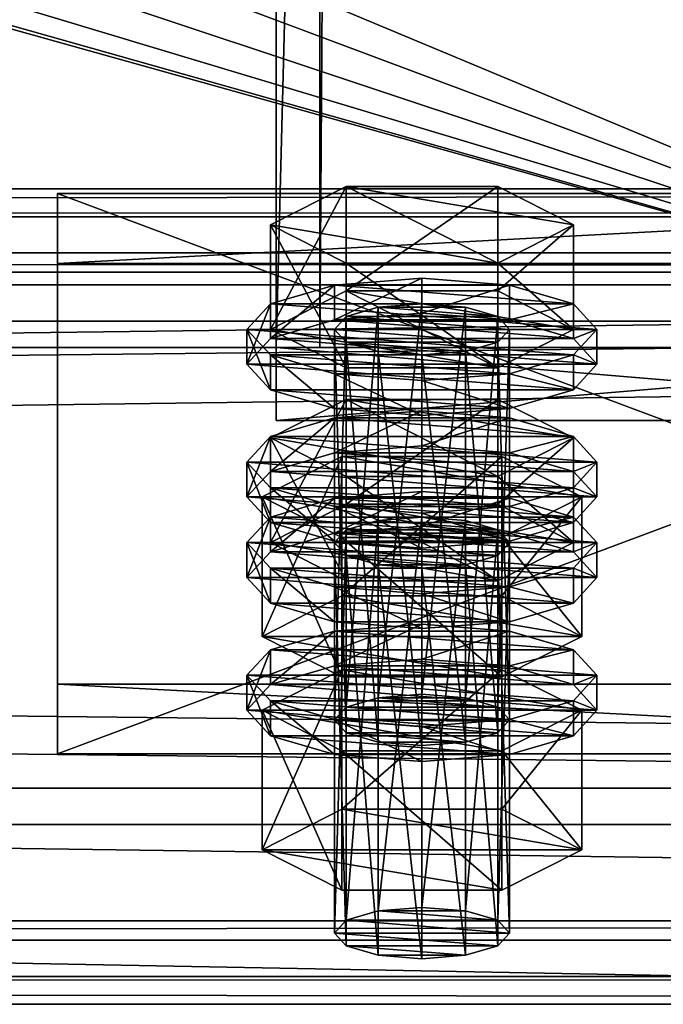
# Model space of a CAD drawing. Header units: millimetres. Extents: x 60485 to 71303, y 100 to 16900.
# Tile 306 of 656: x 70852 to 70897, y 100 to 168. Entities that reach past the tile are written whole.
import ezdxf

# ---------------------------------------------------------------- set-up
doc = ezdxf.new("R2010")
doc.units = ezdxf.units.MM
for name, color, linetype in [('1', 7, 'Continuous'), ('13', 7, 'Continuous'), ('21', 7, 'Continuous'), ('251', 7, 'Continuous'), ('3', 7, 'Continuous'), ('7', 7, 'Continuous'), ('9', 7, 'Continuous')]:
    doc.layers.add(name, color=color, linetype=linetype)

msp = doc.modelspace()

# ---------------------------------------------------------------- meshes
at = {"layer": '1', "color": 7}
mesh = msp.add_polyface(dxfattribs=at)
corners = [(70999.994, 100, 2949.999), (70999.994, 100, -0.001), (60499.994, 100, -0.001), (60499.994, 100, 2949.999), (70999.994, 300, -0.001), (60499.994, 300, -0.001), (70999.994, 300, 2949.999), (60499.994, 300, 2949.999)]
mesh.append_faces([[corners[k] for k in face] for face in [(0, 2, 3, 3), (1, 5, 2, 2), (4, 7, 5, 5), (6, 3, 7, 7), (1, 6, 4, 4), (3, 5, 7, 7)]], dxfattribs={"vtx0": -1, "color": 7})
mesh.append_faces([[corners[k] for k in face] for face in [(0, 1, 2, 2), (1, 4, 5, 5), (4, 6, 7, 7), (6, 0, 3, 3), (1, 0, 6, 6), (3, 2, 5, 5)]], dxfattribs={"vtx2": -1, "vtx3": -1, "color": 7})
at = {"layer": '13', "color": 20}
mesh = msp.add_polyface(dxfattribs=at)
corners = [(70874.8, 134.288, 3096.338), (70885.192, 141.46, 3098.531), (70874.8, 141.46, 3098.531), (70885.192, 136.198, 3115.744), (70869.604, 138.829, 3107.138), (70873.996, 119.499, 3048.943), (70874.8, 147.152, 3054.261), (70873.996, 146.275, 3057.13), (70874.8, 120.376, 3046.074), (70876.996, 147.794, 3052.16), (70876.996, 121.018, 3043.974), (70879.996, 148.029, 3051.392), (70874.8, 145.398, 3059.998), (70879.996, 144.521, 3062.867), (70876.996, 144.756, 3062.099), (70885.192, 145.398, 3059.998), (70885.996, 146.275, 3057.13), (70885.192, 147.152, 3054.261), (70869.604, 146.275, 3057.13), (70874.8, 148.907, 3048.523), (70874.8, 156.079, 3050.716), (70869.604, 153.448, 3059.322), (70885.192, 156.079, 3050.716), (70885.192, 143.644, 3065.736), (70874.8, 143.644, 3065.736), (70874.8, 150.816, 3067.929), (70885.192, 150.816, 3067.929), (70867.996, 143.884, 3056.399), (70869.604, 145.639, 3050.661), (70869.604, 148.029, 3051.392), (70867.996, 146.275, 3057.13), (70873.996, 146.923, 3046.46), (70873.996, 149.314, 3047.191), (70879.996, 147.393, 3044.923), (70879.996, 149.784, 3045.654), (70879.996, 140.376, 3067.874), (70873.996, 140.846, 3066.337), (70873.996, 143.237, 3067.068), (70879.996, 142.767, 3068.605), (70869.604, 142.13, 3062.136), (70869.604, 144.521, 3062.867), (70890.389, 145.639, 3050.661), (70891.996, 143.884, 3056.399), (70890.389, 142.13, 3062.136), (70885.996, 140.846, 3066.337), (70885.996, 143.237, 3067.068), (70890.389, 144.521, 3062.867), (70891.996, 146.275, 3057.13), (70890.389, 148.029, 3051.392), (70873.996, 137.822, 3043.678), (70879.996, 140.683, 3042.871), (70873.996, 140.213, 3044.409), (70890.389, 138.929, 3048.609), (70869.604, 138.929, 3048.609), (70885.996, 140.213, 3044.409)]
mesh.append_faces([[corners[k] for k in face] for face in [(0, 1, 2, 2), (5, 6, 7, 7), (8, 9, 6, 6), (10, 11, 9, 9), (12, 13, 14, 14), (18, 20, 21, 21), (19, 22, 20, 20), (24, 21, 25, 25), (23, 18, 24, 24), (21, 26, 25, 25), (27, 29, 30, 30), (28, 32, 29, 29), (31, 34, 32, 32), (35, 37, 38, 38), (36, 40, 37, 37), (39, 30, 40, 40), (44, 36, 35, 35), (49, 50, 51, 51), (54, 51, 50, 50)]], dxfattribs={"vtx0": -1, "color": 20})
mesh.append_faces([[corners[k] for k in face] for face in [(3, 4, 2, 2), (15, 12, 7, 7), (16, 7, 6, 6), (17, 6, 9, 9), (23, 19, 18, 18), (26, 21, 20, 20), (41, 31, 28, 28), (42, 28, 27, 27), (43, 27, 39, 39), (44, 39, 36, 36), (45, 37, 40, 40), (46, 40, 30, 30), (47, 30, 29, 29), (48, 29, 32, 32), (52, 53, 51, 51)]], dxfattribs={"vtx0": -1, "vtx2": -1, "vtx3": -1, "color": 20})
mesh.append_faces([[corners[k] for k in face] for face in [(18, 19, 20, 20), (23, 24, 25, 25), (24, 18, 21, 21), (27, 28, 29, 29), (28, 31, 32, 32), (31, 33, 34, 34), (35, 36, 37, 37), (36, 39, 40, 40), (39, 27, 30, 30)]], dxfattribs={"vtx2": -1, "vtx3": -1, "color": 20})
mesh = msp.add_polyface(dxfattribs=at)
corners = [(70890.389, 138.829, 3107.138), (70874.8, 141.46, 3098.531), (70885.192, 141.46, 3098.531), (70879.996, 121.253, 3043.205), (70882.996, 147.794, 3052.16), (70879.996, 148.029, 3051.392), (70882.996, 121.018, 3043.974), (70885.192, 147.152, 3054.261), (70885.192, 120.376, 3046.074), (70885.996, 146.275, 3057.13), (70879.996, 144.521, 3062.867), (70874.8, 145.398, 3059.998), (70882.996, 144.756, 3062.099), (70885.192, 145.398, 3059.998), (70873.996, 146.275, 3057.13), (70874.8, 147.152, 3054.261), (70876.996, 147.794, 3052.16), (70874.8, 148.907, 3048.523), (70885.192, 148.907, 3048.523), (70885.192, 156.079, 3050.716), (70890.389, 146.275, 3057.13), (70890.389, 153.448, 3059.322), (70885.192, 143.644, 3065.736), (70885.192, 150.816, 3067.929), (70874.8, 150.816, 3067.929), (70874.8, 156.079, 3050.716), (70879.996, 147.393, 3044.923), (70885.996, 146.923, 3046.46), (70885.996, 149.314, 3047.191), (70879.996, 149.784, 3045.654), (70890.389, 145.639, 3050.661), (70890.389, 148.029, 3051.392), (70891.996, 143.884, 3056.399), (70891.996, 146.275, 3057.13), (70890.389, 142.13, 3062.136), (70890.389, 144.521, 3062.867), (70885.996, 140.846, 3066.337), (70885.996, 143.237, 3067.068), (70879.996, 140.376, 3067.874), (70879.996, 142.767, 3068.605), (70873.996, 146.923, 3046.46), (70869.604, 145.639, 3050.661), (70867.996, 143.884, 3056.399), (70869.604, 142.13, 3062.136), (70873.996, 143.237, 3067.068), (70869.604, 144.521, 3062.867), (70867.996, 146.275, 3057.13), (70869.604, 148.029, 3051.392), (70873.996, 149.314, 3047.191)]
mesh.append_faces([[corners[k] for k in face] for face in [(0, 1, 2, 2), (3, 4, 5, 5), (6, 7, 4, 4), (8, 9, 7, 7), (4, 16, 5, 5), (18, 21, 19, 19), (20, 23, 21, 21), (22, 24, 23, 23), (17, 20, 18, 18), (21, 25, 19, 19), (26, 28, 29, 29), (27, 31, 28, 28), (30, 33, 31, 31), (32, 35, 33, 33), (34, 37, 35, 35), (36, 39, 37, 37), (40, 27, 26, 26), (44, 37, 39, 39), (28, 48, 29, 29)]], dxfattribs={"vtx0": -1, "color": 20})
mesh.append_faces([[corners[k] for k in face] for face in [(10, 11, 12, 12), (12, 11, 13, 13), (13, 14, 9, 9), (9, 15, 7, 7), (7, 16, 4, 4), (20, 17, 22, 22), (23, 25, 21, 21), (27, 40, 30, 30), (30, 41, 32, 32), (32, 42, 34, 34), (34, 43, 36, 36), (37, 45, 35, 35), (35, 46, 33, 33), (33, 47, 31, 31), (31, 48, 28, 28)]], dxfattribs={"vtx0": -1, "vtx1": -1, "color": 20})
mesh.append_faces([[corners[k] for k in face] for face in [(17, 18, 19, 19), (18, 20, 21, 21), (20, 22, 23, 23), (26, 27, 28, 28), (27, 30, 31, 31), (30, 32, 33, 33), (32, 34, 35, 35), (34, 36, 37, 37), (36, 38, 39, 39)]], dxfattribs={"vtx2": -1, "vtx3": -1, "color": 20})
mesh = msp.add_polyface(dxfattribs=at)
corners = [(70885.192, 132.534, 3102.076), (70874.8, 132.534, 3102.076), (70876.996, 133.176, 3099.976), (70869.604, 131.657, 3104.945), (70874.8, 134.288, 3096.338), (70874.8, 141.46, 3098.531), (70869.604, 138.829, 3107.138), (70885.192, 129.025, 3113.552), (70874.8, 129.025, 3113.552), (70874.8, 136.198, 3115.744), (70885.192, 136.198, 3115.744), (70869.604, 131.02, 3098.476), (70873.996, 132.304, 3094.276), (70873.996, 134.695, 3095.007), (70869.604, 133.411, 3099.207), (70879.996, 132.774, 3092.738), (70879.996, 135.165, 3093.469), (70890.389, 133.411, 3099.207), (70885.996, 134.695, 3095.007), (70873.996, 119.499, 3048.943), (70874.8, 120.376, 3046.074), (70874.8, 147.152, 3054.261), (70876.996, 121.018, 3043.974), (70876.996, 147.794, 3052.16), (70879.996, 121.253, 3043.205), (70879.996, 148.029, 3051.392), (70879.996, 117.744, 3054.681), (70876.996, 144.756, 3062.099), (70879.996, 144.521, 3062.867), (70876.996, 117.98, 3053.912), (70874.8, 145.398, 3059.998), (70874.8, 118.622, 3051.812), (70873.996, 146.275, 3057.13), (70869.027, 125.221, 3050.692), (70874.511, 137.561, 3044.531), (70869.027, 134.784, 3053.616), (70874.511, 127.998, 3041.608), (70885.481, 137.561, 3044.531), (70885.481, 132.006, 3062.701), (70874.511, 132.006, 3062.701), (70890.966, 134.784, 3053.616), (70867.996, 134.784, 3053.616), (70869.604, 136.538, 3047.878), (70869.604, 138.929, 3048.609), (70867.996, 137.174, 3054.347), (70873.996, 137.822, 3043.678), (70873.996, 140.213, 3044.409), (70879.996, 138.292, 3042.141), (70879.996, 140.683, 3042.871), (70879.996, 131.275, 3065.092), (70873.996, 131.745, 3063.554), (70873.996, 134.136, 3064.285), (70879.996, 133.666, 3065.823), (70869.604, 133.029, 3059.354), (70869.604, 135.42, 3060.085), (70885.996, 137.822, 3043.678), (70890.389, 136.538, 3047.878), (70891.996, 134.784, 3053.616), (70890.389, 133.029, 3059.354), (70885.996, 134.136, 3064.285), (70890.389, 135.42, 3060.085), (70891.996, 137.174, 3054.347)]
mesh.append_faces([[corners[k] for k in face] for face in [(3, 5, 6, 6), (8, 6, 9, 9), (6, 10, 9, 9), (11, 13, 14, 14), (12, 16, 13, 13), (18, 13, 16, 16), (26, 27, 28, 28), (29, 30, 27, 27), (31, 32, 30, 30), (33, 34, 35, 35), (36, 37, 34, 34), (35, 38, 39, 39), (41, 43, 44, 44), (42, 46, 43, 43), (49, 51, 52, 52), (50, 54, 51, 51), (53, 44, 54, 54), (45, 55, 47, 47), (51, 59, 52, 52)]], dxfattribs={"vtx0": -1, "color": 20})
mesh.append_faces([[corners[k] for k in face] for face in [(0, 1, 2, 2), (17, 14, 13, 13), (40, 35, 34, 34), (56, 45, 42, 42), (57, 42, 41, 41), (58, 41, 53, 53), (59, 51, 54, 54), (60, 54, 44, 44), (61, 44, 43, 43)]], dxfattribs={"vtx0": -1, "vtx2": -1, "vtx3": -1, "color": 20})
mesh.append_faces([[corners[k] for k in face] for face in [(3, 4, 5, 5), (7, 8, 9, 9), (8, 3, 6, 6), (11, 12, 13, 13), (12, 15, 16, 16), (19, 20, 21, 21), (20, 22, 23, 23), (22, 24, 25, 25), (31, 19, 32, 32), (41, 42, 43, 43), (42, 45, 46, 46), (45, 47, 48, 48), (49, 50, 51, 51), (50, 53, 54, 54), (53, 41, 44, 44)]], dxfattribs={"vtx2": -1, "vtx3": -1, "color": 20})
mesh = msp.add_polyface(dxfattribs=at)
corners = [(70885.192, 132.534, 3102.076), (70876.996, 133.176, 3099.976), (70879.996, 133.411, 3099.207), (70882.996, 133.176, 3099.976), (70874.8, 134.288, 3096.338), (70885.192, 134.288, 3096.338), (70885.192, 141.46, 3098.531), (70890.389, 131.657, 3104.945), (70890.389, 138.829, 3107.138), (70885.192, 129.025, 3113.552), (70885.192, 136.198, 3115.744), (70874.8, 136.198, 3115.744), (70874.8, 141.46, 3098.531), (70879.996, 132.774, 3092.738), (70885.996, 132.304, 3094.276), (70885.996, 134.695, 3095.007), (70879.996, 135.165, 3093.469), (70890.389, 133.411, 3099.207), (70891.996, 131.657, 3104.945), (70869.604, 133.411, 3099.207), (70873.996, 134.695, 3095.007), (70879.996, 121.253, 3043.205), (70882.996, 121.018, 3043.974), (70882.996, 147.794, 3052.16), (70885.192, 120.376, 3046.074), (70885.192, 147.152, 3054.261), (70885.996, 119.499, 3048.943), (70885.996, 146.275, 3057.13), (70885.192, 145.398, 3059.998), (70885.192, 118.622, 3051.812), (70882.996, 144.756, 3062.099), (70882.996, 117.98, 3053.912), (70879.996, 144.521, 3062.867), (70874.511, 127.998, 3041.608), (70885.481, 127.998, 3041.608), (70885.481, 137.561, 3044.531), (70890.966, 134.784, 3053.616), (70885.481, 132.006, 3062.701), (70869.027, 134.784, 3053.616), (70874.511, 137.561, 3044.531), (70879.996, 138.292, 3042.141), (70885.996, 137.822, 3043.678), (70885.996, 140.213, 3044.409), (70879.996, 140.683, 3042.871), (70890.389, 136.538, 3047.878), (70890.389, 138.929, 3048.609), (70891.996, 134.784, 3053.616), (70891.996, 137.174, 3054.347), (70890.389, 133.029, 3059.354), (70890.389, 135.42, 3060.085), (70885.996, 131.745, 3063.554), (70885.996, 134.136, 3064.285), (70879.996, 133.666, 3065.823), (70873.996, 137.822, 3043.678), (70869.604, 136.538, 3047.878), (70867.996, 134.784, 3053.616), (70869.604, 135.42, 3060.085), (70867.996, 137.174, 3054.347), (70869.604, 138.929, 3048.609), (70873.996, 140.213, 3044.409)]
mesh.append_faces([[corners[k] for k in face] for face in [(0, 2, 3, 3), (5, 8, 6, 6), (7, 10, 8, 8), (9, 11, 10, 10), (4, 7, 5, 5), (13, 15, 16, 16), (14, 17, 15, 15), (26, 28, 27, 27), (29, 30, 28, 28), (31, 32, 30, 30), (34, 36, 35, 35), (36, 39, 35, 35), (40, 42, 43, 43), (41, 45, 42, 42), (44, 47, 45, 45), (46, 49, 47, 47), (48, 51, 49, 49), (50, 52, 51, 51)]], dxfattribs={"vtx0": -1, "color": 20})
mesh.append_faces([[corners[k] for k in face] for face in [(10, 12, 8, 8), (18, 19, 17, 17), (17, 20, 15, 15), (37, 38, 36, 36), (41, 53, 44, 44), (44, 54, 46, 46), (46, 55, 48, 48), (51, 56, 49, 49), (49, 57, 47, 47), (47, 58, 45, 45), (45, 59, 42, 42)]], dxfattribs={"vtx0": -1, "vtx1": -1, "color": 20})
mesh.append_faces([[corners[k] for k in face] for face in [(0, 1, 2, 2)]], dxfattribs={"vtx0": -1, "vtx2": -1, "vtx3": -1, "color": 20})
mesh.append_faces([[corners[k] for k in face] for face in [(4, 5, 6, 6), (5, 7, 8, 8), (7, 9, 10, 10), (13, 14, 15, 15), (21, 22, 23, 23), (22, 24, 25, 25), (24, 26, 27, 27), (33, 34, 35, 35), (40, 41, 42, 42), (41, 44, 45, 45), (44, 46, 47, 47), (46, 48, 49, 49), (48, 50, 51, 51)]], dxfattribs={"vtx2": -1, "vtx3": -1, "color": 20})
mesh = msp.add_polyface(dxfattribs=at)
corners = [(70873.996, 104.88, 3096.758), (70874.8, 132.534, 3102.076), (70873.996, 131.657, 3104.945), (70874.8, 105.757, 3093.889), (70876.996, 133.176, 3099.976), (70876.996, 106.399, 3091.789), (70879.996, 133.411, 3099.207), (70876.996, 103.361, 3101.727), (70874.8, 130.78, 3107.814), (70876.996, 130.137, 3109.914), (70874.8, 104.003, 3099.627), (70882.996, 130.137, 3109.914), (70885.192, 130.78, 3107.814), (70885.996, 131.657, 3104.945), (70885.192, 129.025, 3113.552), (70874.8, 134.288, 3096.338), (70869.604, 131.657, 3104.945), (70874.8, 129.025, 3113.552), (70867.996, 129.266, 3104.214), (70869.604, 131.02, 3098.476), (70869.604, 133.411, 3099.207), (70867.996, 131.657, 3104.945), (70879.996, 125.757, 3115.689), (70873.996, 126.227, 3114.152), (70873.996, 128.618, 3114.883), (70879.996, 128.148, 3116.42), (70869.604, 127.512, 3109.952), (70869.604, 129.902, 3110.683), (70890.389, 131.02, 3098.476), (70873.996, 132.304, 3094.276), (70891.996, 129.266, 3104.214), (70890.389, 127.512, 3109.952), (70885.996, 126.227, 3114.152), (70885.996, 128.618, 3114.883), (70890.389, 129.902, 3110.683), (70891.996, 131.657, 3104.945), (70869.604, 121.919, 3095.694), (70873.996, 123.203, 3091.493), (70873.996, 125.594, 3092.224), (70869.604, 124.31, 3096.425), (70879.996, 123.673, 3089.956), (70879.996, 126.064, 3090.687), (70885.996, 123.203, 3091.493), (70890.389, 124.31, 3096.425), (70885.996, 125.594, 3092.224), (70879.996, 117.744, 3054.681), (70876.996, 117.98, 3053.912), (70876.996, 144.756, 3062.099), (70874.8, 118.622, 3051.812), (70874.8, 145.398, 3059.998), (70869.027, 125.221, 3050.692), (70874.511, 127.998, 3041.608), (70874.511, 137.561, 3044.531), (70885.481, 122.443, 3059.777), (70874.511, 122.443, 3059.777), (70874.511, 132.006, 3062.701), (70869.027, 134.784, 3053.616), (70890.966, 125.221, 3050.692), (70885.996, 131.745, 3063.554), (70869.604, 133.029, 3059.354), (70873.996, 131.745, 3063.554), (70879.996, 131.275, 3065.092)]
mesh.append_faces([[corners[k] for k in face] for face in [(0, 1, 2, 2), (3, 4, 1, 1), (5, 6, 4, 4), (7, 8, 9, 9), (10, 2, 8, 8), (14, 16, 17, 17), (18, 20, 21, 21), (22, 24, 25, 25), (23, 27, 24, 24), (26, 21, 27, 27), (32, 23, 22, 22), (24, 33, 25, 25), (36, 38, 39, 39), (37, 41, 38, 38), (37, 42, 40, 40), (44, 38, 41, 41), (54, 56, 55, 55), (58, 60, 61, 61)]], dxfattribs={"vtx0": -1, "color": 20})
mesh.append_faces([[corners[k] for k in face] for face in [(11, 9, 8, 8), (12, 8, 2, 2), (13, 2, 1, 1), (14, 15, 16, 16), (28, 29, 19, 19), (30, 19, 18, 18), (31, 18, 26, 26), (32, 26, 23, 23), (33, 24, 27, 27), (34, 27, 21, 21), (35, 21, 20, 20), (43, 39, 38, 38), (57, 51, 50, 50), (58, 59, 60, 60)]], dxfattribs={"vtx0": -1, "vtx2": -1, "vtx3": -1, "color": 20})
mesh.append_faces([[corners[k] for k in face] for face in [(18, 19, 20, 20), (22, 23, 24, 24), (23, 26, 27, 27), (26, 18, 21, 21), (36, 37, 38, 38), (37, 40, 41, 41), (45, 46, 47, 47), (46, 48, 49, 49), (50, 51, 52, 52), (53, 54, 55, 55), (54, 50, 56, 56)]], dxfattribs={"vtx2": -1, "vtx3": -1, "color": 20})
mesh = msp.add_polyface(dxfattribs=at)
corners = [(70879.996, 106.634, 3091.021), (70882.996, 133.176, 3099.976), (70879.996, 133.411, 3099.207), (70882.996, 106.399, 3091.789), (70885.192, 132.534, 3102.076), (70885.192, 105.757, 3093.889), (70885.996, 131.657, 3104.945), (70885.996, 104.88, 3096.758), (70885.192, 130.78, 3107.814), (70885.192, 104.003, 3099.627), (70882.996, 130.137, 3109.914), (70876.996, 130.137, 3109.914), (70879.996, 129.902, 3110.683), (70874.8, 130.78, 3107.814), (70873.996, 131.657, 3104.945), (70874.8, 132.534, 3102.076), (70890.389, 131.657, 3104.945), (70874.8, 134.288, 3096.338), (70885.192, 129.025, 3113.552), (70885.996, 132.304, 3094.276), (70890.389, 131.02, 3098.476), (70890.389, 133.411, 3099.207), (70891.996, 129.266, 3104.214), (70891.996, 131.657, 3104.945), (70890.389, 127.512, 3109.952), (70890.389, 129.902, 3110.683), (70885.996, 126.227, 3114.152), (70885.996, 128.618, 3114.883), (70879.996, 125.757, 3115.689), (70879.996, 128.148, 3116.42), (70873.996, 132.304, 3094.276), (70879.996, 132.774, 3092.738), (70869.604, 131.02, 3098.476), (70867.996, 129.266, 3104.214), (70869.604, 127.512, 3109.952), (70869.604, 129.902, 3110.683), (70867.996, 131.657, 3104.945), (70879.996, 123.673, 3089.956), (70885.996, 123.203, 3091.493), (70885.996, 125.594, 3092.224), (70879.996, 126.064, 3090.687), (70890.389, 121.919, 3095.694), (70890.389, 124.31, 3096.425), (70891.996, 122.556, 3102.162), (70869.604, 124.31, 3096.425), (70873.996, 125.594, 3092.224), (70885.996, 119.499, 3048.943), (70885.192, 118.622, 3051.812), (70885.192, 145.398, 3059.998), (70882.996, 117.98, 3053.912), (70882.996, 144.756, 3062.099), (70879.996, 117.744, 3054.681), (70879.996, 144.521, 3062.867), (70885.481, 127.998, 3041.608), (70890.966, 125.221, 3050.692), (70890.966, 134.784, 3053.616), (70885.481, 122.443, 3059.777), (70885.481, 132.006, 3062.701), (70874.511, 132.006, 3062.701), (70874.511, 127.998, 3041.608), (70869.027, 125.221, 3050.692), (70885.996, 131.745, 3063.554), (70879.996, 131.275, 3065.092), (70879.996, 133.666, 3065.823), (70890.389, 133.029, 3059.354), (70869.604, 133.029, 3059.354)]
mesh.append_faces([[corners[k] for k in face] for face in [(0, 1, 2, 2), (3, 4, 1, 1), (5, 6, 4, 4), (7, 8, 6, 6), (9, 10, 8, 8), (11, 10, 12, 12), (20, 23, 21, 21), (22, 25, 23, 23), (24, 27, 25, 25), (26, 29, 27, 27), (30, 19, 31, 31), (37, 39, 40, 40), (38, 42, 39, 39), (54, 57, 55, 55), (56, 58, 57, 57), (59, 54, 53, 53)]], dxfattribs={"vtx0": -1, "color": 20})
mesh.append_faces([[corners[k] for k in face] for face in [(10, 13, 8, 8), (8, 14, 6, 6), (6, 15, 4, 4), (16, 17, 18, 18), (19, 30, 20, 20), (20, 32, 22, 22), (22, 33, 24, 24), (24, 34, 26, 26), (27, 35, 25, 25), (25, 36, 23, 23), (43, 44, 42, 42), (42, 45, 39, 39), (54, 60, 56, 56), (64, 65, 61, 61)]], dxfattribs={"vtx0": -1, "vtx1": -1, "color": 20})
mesh.append_faces([[corners[k] for k in face] for face in [(19, 20, 21, 21), (20, 22, 23, 23), (22, 24, 25, 25), (24, 26, 27, 27), (26, 28, 29, 29), (37, 38, 39, 39), (38, 41, 42, 42), (46, 47, 48, 48), (47, 49, 50, 50), (49, 51, 52, 52), (53, 54, 55, 55), (54, 56, 57, 57), (61, 62, 63, 63)]], dxfattribs={"vtx2": -1, "vtx3": -1, "color": 20})
mesh = msp.add_polyface(dxfattribs=at)
corners = [(70873.996, 104.88, 3096.758), (70874.8, 105.757, 3093.889), (70874.8, 132.534, 3102.076), (70876.996, 106.399, 3091.789), (70876.996, 133.176, 3099.976), (70879.996, 106.634, 3091.021), (70879.996, 133.411, 3099.207), (70879.996, 103.126, 3102.496), (70876.996, 103.361, 3101.727), (70876.996, 130.137, 3109.914), (70879.996, 129.902, 3110.683), (70874.8, 104.003, 3099.627), (70874.8, 130.78, 3107.814), (70873.996, 131.657, 3104.945), (70882.996, 106.399, 3091.789), (70885.192, 105.757, 3093.889), (70885.996, 104.88, 3096.758), (70885.192, 104.003, 3099.627), (70882.996, 103.361, 3101.727), (70869.027, 110.602, 3098.508), (70874.511, 113.379, 3089.423), (70874.511, 122.943, 3092.347), (70869.027, 120.165, 3101.431), (70885.481, 122.943, 3092.347), (70885.481, 107.824, 3107.593), (70874.511, 107.824, 3107.593), (70874.511, 117.387, 3110.516), (70890.966, 110.602, 3098.508), (70885.481, 117.387, 3110.516), (70890.966, 120.165, 3101.431), (70867.996, 120.165, 3101.431), (70869.604, 121.919, 3095.694), (70869.604, 124.31, 3096.425), (70867.996, 122.556, 3102.162), (70879.996, 116.657, 3112.907), (70873.996, 117.127, 3111.37), (70873.996, 119.517, 3112.101), (70879.996, 119.047, 3113.638), (70869.604, 118.411, 3107.169), (70869.604, 120.802, 3107.9), (70890.389, 121.919, 3095.694), (70873.996, 123.203, 3091.493), (70891.996, 120.165, 3101.431), (70890.389, 118.411, 3107.169), (70885.996, 117.127, 3111.37), (70885.996, 119.517, 3112.101), (70890.389, 120.802, 3107.9), (70891.996, 122.556, 3102.162), (70885.192, 120.376, 3046.074), (70876.996, 121.018, 3043.974), (70874.8, 120.376, 3046.074), (70885.996, 119.499, 3048.943), (70873.996, 119.499, 3048.943), (70885.192, 118.622, 3051.812), (70874.8, 118.622, 3051.812), (70882.996, 117.98, 3053.912), (70876.996, 117.98, 3053.912), (70885.481, 122.443, 3059.777), (70869.027, 125.221, 3050.692), (70874.511, 122.443, 3059.777)]
mesh.append_faces([[corners[k] for k in face] for face in [(7, 9, 10, 10), (3, 14, 5, 5), (18, 8, 7, 7), (19, 21, 22, 22), (20, 23, 21, 21), (25, 22, 26, 26), (24, 19, 25, 25), (22, 28, 26, 26), (30, 32, 33, 33), (34, 36, 37, 37), (35, 39, 36, 36), (38, 33, 39, 39), (57, 58, 59, 59)]], dxfattribs={"vtx0": -1, "color": 20})
mesh.append_faces([[corners[k] for k in face] for face in [(15, 3, 1, 1), (16, 1, 0, 0), (17, 0, 11, 11), (18, 11, 8, 8), (27, 20, 19, 19), (29, 22, 21, 21), (40, 41, 31, 31), (42, 31, 30, 30), (43, 30, 38, 38), (44, 38, 35, 35), (45, 36, 39, 39), (46, 39, 33, 33), (47, 33, 32, 32), (48, 49, 50, 50), (51, 50, 52, 52), (53, 52, 54, 54), (55, 54, 56, 56)]], dxfattribs={"vtx0": -1, "vtx2": -1, "vtx3": -1, "color": 20})
mesh.append_faces([[corners[k] for k in face] for face in [(0, 1, 2, 2), (1, 3, 4, 4), (3, 5, 6, 6), (7, 8, 9, 9), (8, 11, 12, 12), (11, 0, 13, 13), (19, 20, 21, 21), (24, 25, 26, 26), (25, 19, 22, 22), (30, 31, 32, 32), (34, 35, 36, 36), (35, 38, 39, 39), (38, 30, 33, 33)]], dxfattribs={"vtx2": -1, "vtx3": -1, "color": 20})
mesh = msp.add_polyface(dxfattribs=at)
corners = [(70879.996, 106.634, 3091.021), (70882.996, 106.399, 3091.789), (70882.996, 133.176, 3099.976), (70885.192, 105.757, 3093.889), (70885.192, 132.534, 3102.076), (70885.996, 104.88, 3096.758), (70885.996, 131.657, 3104.945), (70885.192, 104.003, 3099.627), (70885.192, 130.78, 3107.814), (70882.996, 103.361, 3101.727), (70882.996, 130.137, 3109.914), (70879.996, 103.126, 3102.496), (70879.996, 129.902, 3110.683), (70876.996, 106.399, 3091.789), (70874.8, 105.757, 3093.889), (70873.996, 104.88, 3096.758), (70874.8, 104.003, 3099.627), (70874.511, 113.379, 3089.423), (70885.481, 113.379, 3089.423), (70885.481, 122.943, 3092.347), (70890.966, 110.602, 3098.508), (70890.966, 120.165, 3101.431), (70885.481, 107.824, 3107.593), (70885.481, 117.387, 3110.516), (70874.511, 117.387, 3110.516), (70869.027, 110.602, 3098.508), (70869.027, 120.165, 3101.431), (70874.511, 122.943, 3092.347), (70890.389, 121.919, 3095.694), (70891.996, 120.165, 3101.431), (70891.996, 122.556, 3102.162), (70890.389, 124.31, 3096.425), (70890.389, 118.411, 3107.169), (70890.389, 120.802, 3107.9), (70885.996, 117.127, 3111.37), (70885.996, 119.517, 3112.101), (70879.996, 116.657, 3112.907), (70879.996, 119.047, 3113.638), (70885.996, 123.203, 3091.493), (70873.996, 123.203, 3091.493), (70869.604, 121.919, 3095.694), (70867.996, 120.165, 3101.431), (70869.604, 118.411, 3107.169), (70873.996, 117.127, 3111.37), (70873.996, 119.517, 3112.101), (70869.604, 120.802, 3107.9), (70867.996, 122.556, 3102.162), (70876.996, 121.018, 3043.974), (70882.996, 121.018, 3043.974), (70879.996, 121.253, 3043.205), (70885.192, 120.376, 3046.074), (70874.8, 120.376, 3046.074), (70885.996, 119.499, 3048.943), (70873.996, 119.499, 3048.943), (70885.192, 118.622, 3051.812), (70874.8, 118.622, 3051.812), (70882.996, 117.98, 3053.912), (70876.996, 117.98, 3053.912), (70879.996, 117.744, 3054.681)]
mesh.append_faces([[corners[k] for k in face] for face in [(9, 12, 10, 10), (18, 21, 19, 19), (20, 23, 21, 21), (22, 24, 23, 23), (17, 20, 18, 18), (21, 27, 19, 19), (28, 30, 31, 31), (29, 33, 30, 30), (32, 35, 33, 33), (34, 37, 35, 35), (34, 43, 36, 36), (44, 35, 37, 37), (47, 48, 49, 49), (56, 57, 58, 58)]], dxfattribs={"vtx0": -1, "color": 20})
mesh.append_faces([[corners[k] for k in face] for face in [(1, 13, 3, 3), (3, 14, 5, 5), (5, 15, 7, 7), (7, 16, 9, 9), (20, 25, 22, 22), (23, 26, 21, 21), (38, 39, 28, 28), (28, 40, 29, 29), (29, 41, 32, 32), (32, 42, 34, 34), (35, 45, 33, 33), (33, 46, 30, 30), (48, 47, 50, 50), (50, 51, 52, 52), (52, 53, 54, 54), (54, 55, 56, 56)]], dxfattribs={"vtx0": -1, "vtx1": -1, "color": 20})
mesh.append_faces([[corners[k] for k in face] for face in [(0, 1, 2, 2), (1, 3, 4, 4), (3, 5, 6, 6), (5, 7, 8, 8), (7, 9, 10, 10), (9, 11, 12, 12), (17, 18, 19, 19), (18, 20, 21, 21), (20, 22, 23, 23), (28, 29, 30, 30), (29, 32, 33, 33), (32, 34, 35, 35), (34, 36, 37, 37)]], dxfattribs={"vtx2": -1, "vtx3": -1, "color": 20})
at = {"layer": '21', "color": 6}
mesh = msp.add_polyface(dxfattribs=at)
corners = [(70930, 145.038, 2970.039), (70930, 145.038, 2960.039), (70785.004, 145.038, 2960.05), (70785.005, 145.038, 2970.05), (70785.005, 270.038, 2970.05), (70930, 270.038, 2970.039), (70785.004, 270.038, 2960.05), (70930, 270.038, 2960.039)]
mesh.append_faces([[corners[k] for k in face] for face in [(0, 2, 3, 3), (4, 0, 3, 3), (6, 3, 2, 2), (7, 2, 1, 1), (5, 1, 0, 0), (7, 4, 6, 6)]], dxfattribs={"vtx0": -1, "color": 6})
mesh.append_faces([[corners[k] for k in face] for face in [(0, 1, 2, 2), (4, 5, 0, 0), (6, 4, 3, 3), (7, 6, 2, 2), (5, 7, 1, 1), (7, 5, 4, 4)]], dxfattribs={"vtx2": -1, "vtx3": -1, "color": 6})
at = {"layer": '251', "color": 30}
mesh = msp.add_polyface(dxfattribs=at)
corners = [(70785.006, 225.038, 2960), (70785.004, 145.04, 2960), (70785.004, 145.04, 2958), (70785.006, 225.038, 2958), (70815.016, 225.031, 2960), (70815.016, 225.031, 2958), (70815.012, 184.697, 2960), (70815.012, 184.697, 2958), (70815.772, 180.87, 2960), (70815.772, 180.87, 2958), (70817.94, 177.626, 2960), (70817.94, 177.626, 2958), (70821.184, 175.458, 2960), (70821.184, 175.458, 2958), (70825.01, 174.696, 2960), (70825.01, 174.696, 2958), (70828.829, 175.457, 2960), (70828.829, 175.457, 2958), (70832.073, 177.623, 2960), (70832.073, 177.623, 2958), (70834.241, 180.867, 2960), (70834.241, 180.867, 2958), (70835.004, 184.693, 2960), (70835.004, 184.693, 2958), (70835.016, 225.038, 2960), (70835.016, 225.038, 2958), (70930, 225.038, 2958), (70930, 225.038, 2960), (70930, 145.04, 2958), (70930, 145.04, 2960)]
mesh.append_faces([[corners[k] for k in face] for face in [(0, 2, 3, 3), (4, 3, 5, 5), (6, 5, 7, 7), (8, 7, 9, 9), (10, 9, 11, 11), (12, 11, 13, 13), (14, 13, 15, 15), (16, 15, 17, 17), (18, 17, 19, 19), (20, 19, 21, 21), (22, 21, 23, 23), (24, 23, 25, 25), (26, 24, 25, 25), (23, 26, 25, 25), (3, 7, 5, 5), (29, 2, 1, 1), (29, 24, 27, 27), (4, 1, 0, 0), (29, 26, 28, 28)]], dxfattribs={"vtx0": -1, "color": 30})
mesh.append_faces([[corners[k] for k in face] for face in [(17, 26, 19, 19), (19, 26, 21, 21), (21, 26, 23, 23), (2, 11, 3, 3), (11, 2, 13, 13), (13, 28, 15, 15), (24, 29, 22, 22), (22, 29, 20, 20), (20, 29, 18, 18), (18, 29, 16, 16), (16, 29, 14, 14), (1, 14, 29, 29)]], dxfattribs={"vtx0": -1, "vtx1": -1, "color": 30})
mesh.append_faces([[corners[k] for k in face] for face in [(28, 17, 15, 15), (17, 28, 26, 26), (13, 2, 28, 28), (3, 11, 9, 9), (3, 9, 7, 7), (1, 4, 6, 6), (1, 6, 8, 8), (1, 8, 10, 10), (1, 10, 12, 12), (1, 12, 14, 14)]], dxfattribs={"vtx0": -1, "vtx2": -1, "vtx3": -1, "color": 30})
mesh.append_faces([[corners[k] for k in face] for face in [(0, 1, 2, 2), (4, 0, 3, 3), (6, 4, 5, 5), (8, 6, 7, 7), (10, 8, 9, 9), (12, 10, 11, 11), (14, 12, 13, 13), (16, 14, 15, 15), (18, 16, 17, 17), (20, 18, 19, 19), (22, 20, 21, 21), (24, 22, 23, 23), (26, 27, 24, 24), (29, 28, 2, 2), (29, 27, 26, 26)]], dxfattribs={"vtx2": -1, "vtx3": -1, "color": 30})
mesh = msp.add_polyface(dxfattribs=at)
corners = [(70785.006, 225.038, 2958), (70785.004, 145.04, 2958), (70785.004, 145.04, 2955), (70785.006, 225.038, 2955), (70815.016, 225.031, 2958), (70815.016, 225.031, 2955), (70815.012, 184.697, 2958), (70815.012, 184.697, 2955), (70815.772, 180.87, 2958), (70815.772, 180.87, 2955), (70817.94, 177.626, 2958), (70817.94, 177.626, 2955), (70821.184, 175.458, 2958), (70821.184, 175.458, 2955), (70825.01, 174.696, 2958), (70825.01, 174.696, 2955), (70828.829, 175.457, 2958), (70828.829, 175.457, 2955), (70832.073, 177.623, 2958), (70832.073, 177.623, 2955), (70834.241, 180.867, 2958), (70834.241, 180.867, 2955), (70835.004, 184.693, 2958), (70835.004, 184.693, 2955), (70835.016, 225.038, 2958), (70835.016, 225.038, 2955), (70930, 225.038, 2955), (70930, 225.038, 2958), (70930, 145.04, 2955), (70930, 145.04, 2958)]
mesh.append_faces([[corners[k] for k in face] for face in [(0, 2, 3, 3), (4, 3, 5, 5), (6, 5, 7, 7), (8, 7, 9, 9), (10, 9, 11, 11), (12, 11, 13, 13), (14, 13, 15, 15), (16, 15, 17, 17), (18, 17, 19, 19), (20, 19, 21, 21), (22, 21, 23, 23), (24, 23, 25, 25), (26, 24, 25, 25), (23, 26, 25, 25), (3, 7, 5, 5), (29, 2, 1, 1), (29, 24, 27, 27), (4, 1, 0, 0), (29, 26, 28, 28)]], dxfattribs={"vtx0": -1, "color": 30})
mesh.append_faces([[corners[k] for k in face] for face in [(17, 26, 19, 19), (19, 26, 21, 21), (21, 26, 23, 23), (2, 11, 3, 3), (11, 2, 13, 13), (13, 28, 15, 15), (24, 29, 22, 22), (22, 29, 20, 20), (20, 29, 18, 18), (18, 29, 16, 16), (16, 29, 14, 14), (1, 14, 29, 29)]], dxfattribs={"vtx0": -1, "vtx1": -1, "color": 30})
mesh.append_faces([[corners[k] for k in face] for face in [(28, 17, 15, 15), (17, 28, 26, 26), (13, 2, 28, 28), (3, 11, 9, 9), (3, 9, 7, 7), (1, 4, 6, 6), (1, 6, 8, 8), (1, 8, 10, 10), (1, 10, 12, 12), (1, 12, 14, 14)]], dxfattribs={"vtx0": -1, "vtx2": -1, "vtx3": -1, "color": 30})
mesh.append_faces([[corners[k] for k in face] for face in [(0, 1, 2, 2), (4, 0, 3, 3), (6, 4, 5, 5), (8, 6, 7, 7), (10, 8, 9, 9), (12, 10, 11, 11), (14, 12, 13, 13), (16, 14, 15, 15), (18, 16, 17, 17), (20, 18, 19, 19), (22, 20, 21, 21), (24, 22, 23, 23), (26, 27, 24, 24), (29, 28, 2, 2), (29, 27, 26, 26)]], dxfattribs={"vtx2": -1, "vtx3": -1, "color": 30})
mesh = msp.add_polyface(dxfattribs=at)
corners = [(70785.006, 225.038, 2960), (70785.004, 145.04, 2960), (70785.004, 145.04, 2950), (70785.006, 225.038, 2950), (70815.016, 225.031, 2960), (70815.016, 225.031, 2950), (70815.012, 184.697, 2960), (70815.012, 184.697, 2950), (70815.772, 180.87, 2960), (70815.772, 180.87, 2950), (70817.94, 177.626, 2960), (70817.94, 177.626, 2950), (70821.184, 175.458, 2960), (70821.184, 175.458, 2950), (70825.01, 174.696, 2960), (70825.01, 174.696, 2950), (70828.829, 175.457, 2960), (70828.829, 175.457, 2950), (70832.073, 177.623, 2960), (70832.073, 177.623, 2950), (70834.241, 180.867, 2960), (70834.241, 180.867, 2950), (70835.004, 184.693, 2960), (70835.004, 184.693, 2950), (70835.016, 225.038, 2960), (70835.016, 225.038, 2950), (70930, 225.038, 2950), (70930, 225.038, 2960), (70930, 145.04, 2950), (70930, 145.04, 2960)]
mesh.append_faces([[corners[k] for k in face] for face in [(0, 2, 3, 3), (4, 3, 5, 5), (6, 5, 7, 7), (8, 7, 9, 9), (10, 9, 11, 11), (12, 11, 13, 13), (14, 13, 15, 15), (16, 15, 17, 17), (18, 17, 19, 19), (20, 19, 21, 21), (22, 21, 23, 23), (24, 23, 25, 25), (26, 24, 25, 25), (23, 26, 25, 25), (3, 7, 5, 5), (29, 2, 1, 1), (29, 24, 27, 27), (4, 1, 0, 0), (29, 26, 28, 28)]], dxfattribs={"vtx0": -1, "color": 30})
mesh.append_faces([[corners[k] for k in face] for face in [(17, 26, 19, 19), (19, 26, 21, 21), (21, 26, 23, 23), (2, 11, 3, 3), (11, 2, 13, 13), (13, 28, 15, 15), (24, 29, 22, 22), (22, 29, 20, 20), (20, 29, 18, 18), (18, 29, 16, 16), (16, 29, 14, 14), (1, 14, 29, 29)]], dxfattribs={"vtx0": -1, "vtx1": -1, "color": 30})
mesh.append_faces([[corners[k] for k in face] for face in [(28, 17, 15, 15), (17, 28, 26, 26), (13, 2, 28, 28), (3, 11, 9, 9), (3, 9, 7, 7), (1, 4, 6, 6), (1, 6, 8, 8), (1, 8, 10, 10), (1, 10, 12, 12), (1, 12, 14, 14)]], dxfattribs={"vtx0": -1, "vtx2": -1, "vtx3": -1, "color": 30})
mesh.append_faces([[corners[k] for k in face] for face in [(0, 1, 2, 2), (4, 0, 3, 3), (6, 4, 5, 5), (8, 6, 7, 7), (10, 8, 9, 9), (12, 10, 11, 11), (14, 12, 13, 13), (16, 14, 15, 15), (18, 16, 17, 17), (20, 18, 19, 19), (22, 20, 21, 21), (24, 22, 23, 23), (26, 27, 24, 24), (29, 28, 2, 2), (29, 27, 26, 26)]], dxfattribs={"vtx2": -1, "vtx3": -1, "color": 30})
mesh = msp.add_polyface(dxfattribs=at)
corners = [(70785.006, 225.038, 2955), (70785.004, 145.04, 2955), (70785.004, 145.04, 2950), (70785.006, 225.038, 2950), (70815.016, 225.031, 2955), (70815.016, 225.031, 2950), (70815.012, 184.697, 2955), (70815.012, 184.697, 2950), (70815.772, 180.87, 2955), (70815.772, 180.87, 2950), (70817.94, 177.626, 2955), (70817.94, 177.626, 2950), (70821.184, 175.458, 2955), (70821.184, 175.458, 2950), (70825.01, 174.696, 2955), (70825.01, 174.696, 2950), (70828.829, 175.457, 2955), (70828.829, 175.457, 2950), (70832.073, 177.623, 2955), (70832.073, 177.623, 2950), (70834.241, 180.867, 2955), (70834.241, 180.867, 2950), (70835.004, 184.693, 2955), (70835.004, 184.693, 2950), (70835.016, 225.038, 2955), (70835.016, 225.038, 2950), (70930, 225.038, 2950), (70930, 225.038, 2955), (70930, 145.04, 2950), (70930, 145.04, 2955)]
mesh.append_faces([[corners[k] for k in face] for face in [(0, 2, 3, 3), (4, 3, 5, 5), (6, 5, 7, 7), (8, 7, 9, 9), (10, 9, 11, 11), (12, 11, 13, 13), (14, 13, 15, 15), (16, 15, 17, 17), (18, 17, 19, 19), (20, 19, 21, 21), (22, 21, 23, 23), (24, 23, 25, 25), (26, 24, 25, 25), (26, 2, 28, 28), (23, 26, 25, 25), (3, 7, 5, 5), (29, 2, 1, 1), (29, 24, 27, 27), (4, 1, 0, 0), (29, 26, 28, 28)]], dxfattribs={"vtx0": -1, "color": 30})
mesh.append_faces([[corners[k] for k in face] for face in [(17, 26, 19, 19), (19, 26, 21, 21), (21, 26, 23, 23), (2, 11, 3, 3), (11, 2, 13, 13), (13, 2, 15, 15), (24, 29, 22, 22), (22, 29, 20, 20), (20, 29, 18, 18), (18, 29, 16, 16), (16, 29, 14, 14)]], dxfattribs={"vtx0": -1, "vtx1": -1, "color": 30})
mesh.append_faces([[corners[k] for k in face] for face in [(2, 26, 17, 17)]], dxfattribs={"vtx0": -1, "vtx1": -1, "vtx2": -1, "vtx3": -1, "color": 30})
mesh.append_faces([[corners[k] for k in face] for face in [(2, 17, 15, 15), (3, 11, 9, 9), (3, 9, 7, 7), (14, 29, 1, 1), (1, 4, 6, 6), (1, 6, 8, 8), (1, 8, 10, 10), (1, 10, 12, 12), (1, 12, 14, 14)]], dxfattribs={"vtx0": -1, "vtx2": -1, "vtx3": -1, "color": 30})
mesh.append_faces([[corners[k] for k in face] for face in [(0, 1, 2, 2), (4, 0, 3, 3), (6, 4, 5, 5), (8, 6, 7, 7), (10, 8, 9, 9), (12, 10, 11, 11), (14, 12, 13, 13), (16, 14, 15, 15), (18, 16, 17, 17), (20, 18, 19, 19), (22, 20, 21, 21), (24, 22, 23, 23), (26, 27, 24, 24), (29, 28, 2, 2), (29, 27, 26, 26)]], dxfattribs={"vtx2": -1, "vtx3": -1, "color": 30})
at = {"layer": '3', "color": 91}
mesh = msp.add_polyface(dxfattribs=at)
corners = [(70870, 8485, 5564.7), (70930, 8485, 5564.7), (70930, 145.041, 3014.919), (70870, 145.041, 3014.919), (70870, 271.84, 2970.03), (70930, 271.84, 2970.03), (70930, 8485, 5481.045), (70870, 8485, 5481.045), (70870, 145.041, 2970.03), (70927, 8485, 5484.182), (70873, 8485, 5484.182), (70873, 8485, 5561.563), (70927, 8485, 5561.563), (70873, 145.041, 3011.782), (70927, 145.041, 3011.782), (70873, 261.579, 2970.03), (70873, 145.041, 2970.03), (70927, 261.579, 2970.03), (70927, 145.041, 2970.03), (70930, 145.041, 2970.03)]
mesh.append_faces([[corners[k] for k in face] for face in [(0, 2, 3, 3), (4, 6, 7, 7), (4, 3, 8, 8), (0, 4, 7, 7), (12, 13, 14, 14), (15, 11, 10, 10), (13, 15, 16, 16), (17, 10, 9, 9), (17, 14, 18, 18), (12, 17, 9, 9), (8, 13, 16, 16), (18, 2, 19, 19), (5, 1, 6, 6), (2, 5, 19, 19), (5, 18, 19, 19), (15, 8, 16, 16)]], dxfattribs={"vtx0": -1, "color": 91})
mesh.append_faces([[corners[k] for k in face] for face in [(3, 4, 0, 0), (0, 11, 1, 1), (11, 7, 10, 10), (10, 7, 9, 9), (1, 12, 6, 6), (12, 1, 11, 11), (6, 9, 7, 7), (11, 15, 13, 13), (14, 17, 12, 12), (2, 14, 3, 3), (3, 13, 8, 8), (1, 5, 2, 2), (18, 5, 17, 17), (17, 5, 15, 15), (8, 15, 4, 4), (4, 15, 5, 5)]], dxfattribs={"vtx0": -1, "vtx1": -1, "color": 91})
mesh.append_faces([[corners[k] for k in face] for face in [(11, 0, 7, 7), (6, 12, 9, 9), (2, 18, 14, 14), (3, 14, 13, 13)]], dxfattribs={"vtx0": -1, "vtx2": -1, "vtx3": -1, "color": 91})
mesh.append_faces([[corners[k] for k in face] for face in [(0, 1, 2, 2), (4, 5, 6, 6), (12, 11, 13, 13), (17, 15, 10, 10)]], dxfattribs={"vtx2": -1, "vtx3": -1, "color": 91})
mesh = msp.add_polyface(dxfattribs=at)
corners = [(70944.996, 150.799, 3016.68), (70854.996, 150.799, 3016.68), (70854.996, 117.176, 3126.655), (70944.996, 117.176, 3126.655), (70854.996, 155.581, 3018.142), (70854.996, 121.958, 3128.117), (70944.996, 155.581, 3018.142), (70944.996, 121.958, 3128.117)]
mesh.append_faces([[corners[k] for k in face] for face in [(0, 2, 3, 3), (1, 5, 2, 2), (4, 7, 5, 5), (6, 3, 7, 7), (1, 6, 4, 4), (3, 5, 7, 7)]], dxfattribs={"vtx0": -1, "color": 91})
mesh.append_faces([[corners[k] for k in face] for face in [(0, 1, 2, 2), (1, 4, 5, 5), (4, 6, 7, 7), (6, 0, 3, 3), (1, 0, 6, 6), (3, 2, 5, 5)]], dxfattribs={"vtx2": -1, "vtx3": -1, "color": 91})
at = {"layer": '7', "color": 6}
mesh = msp.add_polyface(dxfattribs=at)
corners = [(70930, 140.038, 2970.026), (70870, 140.038, 2970.026), (70870, 140.038, 3014.918), (70930, 140.038, 3014.918), (70870, 145.038, 2970.026), (70870, 145.038, 3014.918), (70930, 145.038, 2970.026), (70930, 145.038, 3014.918)]
mesh.append_faces([[corners[k] for k in face] for face in [(0, 2, 3, 3), (1, 5, 2, 2), (4, 7, 5, 5), (6, 3, 7, 7), (1, 6, 4, 4), (3, 5, 7, 7)]], dxfattribs={"vtx0": -1, "color": 6})
mesh.append_faces([[corners[k] for k in face] for face in [(0, 1, 2, 2), (1, 4, 5, 5), (4, 6, 7, 7), (6, 0, 3, 3), (1, 0, 6, 6), (3, 2, 5, 5)]], dxfattribs={"vtx2": -1, "vtx3": -1, "color": 6})
at = {"layer": '9', "color": 243}
mesh = msp.add_polyface(dxfattribs=at)
corners = [(71300, 104.387, 3007.717), (71300, 149.331, 3021.465), (68100, 149.331, 3021.465), (68100, 104.387, 3007.717), (71300, 114.816, 3134.304), (68100, 114.816, 3134.304), (71300, 150.197, 3145.127), (68100, 150.197, 3145.127), (71300, 154, 3132.695), (68100, 154, 3132.695), (71300, 155.912, 3133.28), (68100, 155.912, 3133.28), (71300, 151.525, 3147.624), (68100, 151.525, 3147.624), (71300, 112.318, 3135.632), (68100, 112.318, 3135.632), (71300, 146.834, 3022.792), (68100, 146.834, 3022.792), (71300, 105.714, 3010.215), (68100, 105.714, 3010.215), (71300, 101.912, 3022.646), (68100, 101.912, 3022.646), (71300, 99.999, 3022.061), (68100, 99.999, 3022.061)]
mesh.append_faces([[corners[k] for k in face] for face in [(0, 2, 3, 3), (1, 5, 2, 2), (4, 7, 5, 5), (6, 9, 7, 7), (8, 11, 9, 9), (10, 13, 11, 11), (12, 15, 13, 13), (14, 17, 15, 15), (16, 19, 17, 17), (18, 21, 19, 19), (20, 23, 21, 21), (22, 3, 23, 23), (18, 22, 20, 20), (6, 10, 8, 8), (11, 7, 9, 9)]], dxfattribs={"vtx0": -1, "color": 243})
mesh.append_faces([[corners[k] for k in face] for face in [(1, 16, 4, 4), (16, 0, 18, 18), (22, 18, 0, 0), (12, 6, 14, 14), (14, 4, 16, 16), (3, 19, 23, 23), (19, 2, 17, 17), (17, 2, 15, 15), (13, 7, 11, 11)]], dxfattribs={"vtx0": -1, "vtx1": -1, "color": 243})
mesh.append_faces([[corners[k] for k in face] for face in [(16, 1, 0, 0), (6, 12, 10, 10), (14, 6, 4, 4), (19, 3, 2, 2), (15, 2, 5, 5), (5, 13, 15, 15), (13, 5, 7, 7)]], dxfattribs={"vtx0": -1, "vtx2": -1, "vtx3": -1, "color": 243})
mesh.append_faces([[corners[k] for k in face] for face in [(21, 23, 19, 19)]], dxfattribs={"vtx1": -1, "color": 243})
mesh.append_faces([[corners[k] for k in face] for face in [(0, 1, 2, 2), (1, 4, 5, 5), (4, 6, 7, 7), (6, 8, 9, 9), (8, 10, 11, 11), (10, 12, 13, 13), (12, 14, 15, 15), (14, 16, 17, 17), (16, 18, 19, 19), (18, 20, 21, 21), (20, 22, 23, 23), (22, 0, 3, 3)]], dxfattribs={"vtx2": -1, "vtx3": -1, "color": 243})

doc.saveas('drawing.dxf')
